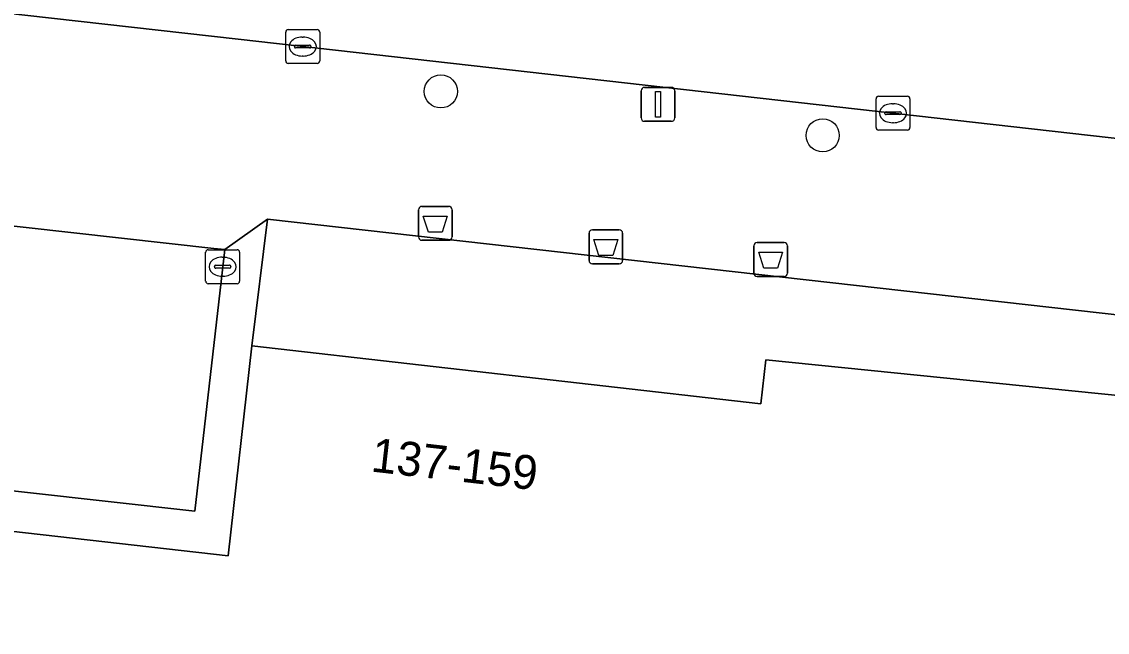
# Model space of a CAD drawing. Extents: x 161928 to 163071, y 386474 to 387428.
# Drawn here: x 162422.32 to 162454.3, y 386808.82 to 386826.81 of the extents above; entities that cross this region are included whole.
import ezdxf

# ---------------------------------------------------------------- set-up
doc = ezdxf.new("R2010")
doc.units = 0
for name, color, linetype in [('IMGEO_Afvalbak', 7, 'Continuous'), ('IMGEO_Boom', 7, 'Continuous'), ('IMGEO_Kolk', 7, 'Continuous'), ('IMGEO_Lichtmast', 7, 'Continuous'), ('IMGEO_Pand', 7, 'Continuous'), ('IMGEO_Pand_nummerreeks', 7, 'Continuous'), ('IMGEO_Pand_overbouw', 7, 'Continuous'), ('IMGEO_Rijbaan_lokaal_open', 7, 'Continuous'), ('IMGEO_Voetpad_open', 7, 'Continuous')]:
    doc.layers.add(name, color=color, linetype=linetype)

msp = doc.modelspace()

# ---------------------------------------------------------------- linework, layer by layer
at = {"layer": 'IMGEO_Afvalbak'}
for p, q in [((162434.006, 386820.47), (162434.006, 386821.27)), ((162434.006, 386821.27), (162434.006, 386820.47)), ((162434.106, 386821.37), (162434.896, 386821.37)), ((162434.896, 386821.37), (162434.106, 386821.37)), ((162434.996, 386821.27), (162434.996, 386820.47)), ((162434.996, 386820.47), (162434.996, 386821.27)), ((162439.031, 386819.777), (162439.031, 386820.577)), ((162439.031, 386820.577), (162439.031, 386819.777)), ((162439.131, 386820.677), (162439.921, 386820.677)), ((162439.921, 386820.677), (162439.131, 386820.677)), ((162440.021, 386820.577), (162440.021, 386819.777)), ((162440.021, 386819.777), (162440.021, 386820.577)), ((162434.896, 386820.37), (162434.106, 386820.37)), ((162434.106, 386820.37), (162434.896, 386820.37)), ((162443.889, 386819.404), (162443.889, 386820.204)), ((162443.889, 386820.204), (162443.889, 386819.404)), ((162443.989, 386820.304), (162444.779, 386820.304)), ((162444.779, 386820.304), (162443.989, 386820.304)), ((162444.879, 386820.204), (162444.879, 386819.404)), ((162444.879, 386819.404), (162444.879, 386820.204)), ((162439.921, 386819.677), (162439.131, 386819.677)), ((162439.131, 386819.677), (162439.921, 386819.677)), ((162444.779, 386819.304), (162443.989, 386819.304)), ((162443.989, 386819.304), (162444.779, 386819.304))]:
    msp.add_line(p, q, dxfattribs=at)
for points in [[(162434.149, 386821.084), (162434.853, 386821.084), (162434.704, 386820.614), (162434.298, 386820.614), (162434.149, 386821.084)], [(162439.174, 386820.391), (162439.878, 386820.391), (162439.729, 386819.921), (162439.323, 386819.921), (162439.174, 386820.391)], [(162444.032, 386820.018), (162444.736, 386820.018), (162444.587, 386819.548), (162444.181, 386819.548), (162444.032, 386820.018)]]:
    msp.add_lwpolyline(points, dxfattribs=at)
for centre, start, end in [((162434.106, 386821.27), 90, 180), ((162434.106, 386821.27), 90, 180), ((162434.896, 386821.27), 0, 90), ((162434.896, 386821.27), 360, 90), ((162434.106, 386820.47), 180, 270), ((162434.106, 386820.47), 180, 270), ((162434.896, 386820.47), 270, 0), ((162434.896, 386820.47), 270, 0), ((162439.131, 386820.577), 90, 180), ((162439.131, 386820.577), 90, 180), ((162439.921, 386820.577), 0, 90), ((162439.921, 386820.577), 360, 90), ((162443.989, 386820.204), 90, 180), ((162443.989, 386820.204), 90, 180), ((162444.779, 386820.204), 0, 90), ((162444.779, 386820.204), 360, 90), ((162439.131, 386819.777), 180, 270), ((162439.131, 386819.777), 180, 270), ((162439.921, 386819.777), 270, 0), ((162439.921, 386819.777), 270, 0), ((162443.989, 386819.404), 180, 270), ((162443.989, 386819.404), 180, 270), ((162444.779, 386819.404), 270, 0), ((162444.779, 386819.404), 270, 0)]:
    msp.add_arc(centre, 0.1, start, end, dxfattribs=at)
at = {"layer": 'IMGEO_Boom'}
for centre in [(162434.665, 386824.758), (162445.915, 386823.463)]:
    msp.add_circle(centre, 0.489, dxfattribs=at)
at = {"layer": 'IMGEO_Kolk'}
for p, q in [((162430.171, 386826.58), (162431.023, 386826.58)), ((162430.096, 386825.654), (162430.096, 386826.506)), ((162430.584, 386826.36), (162430.609, 386826.36)), ((162431.097, 386826.506), (162431.097, 386825.654)), ((162430.355, 386826.074), (162430.355, 386826.086)), ((162430.793, 386826.037), (162430.395, 386826.037)), ((162430.398, 386826.123), (162430.796, 386826.123)), ((162430.839, 386826.086), (162430.839, 386826.074)), ((162431.023, 386825.58), (162430.171, 386825.58)), ((162430.607, 386825.8), (162430.582, 386825.8)), ((162447.561, 386824.616), (162448.413, 386824.616)), ((162447.486, 386823.69), (162447.486, 386824.542)), ((162447.974, 386824.396), (162447.999, 386824.396)), ((162448.487, 386824.542), (162448.487, 386823.69)), ((162447.745, 386824.11), (162447.745, 386824.122)), ((162448.183, 386824.073), (162447.785, 386824.073)), ((162447.788, 386824.159), (162448.186, 386824.159)), ((162448.229, 386824.122), (162448.229, 386824.11)), ((162447.997, 386823.836), (162447.972, 386823.836)), ((162448.413, 386823.616), (162447.561, 386823.616)), ((162427.737, 386819.165), (162427.737, 386820.017)), ((162427.812, 386820.091), (162428.664, 386820.091)), ((162428.225, 386819.871), (162428.25, 386819.871)), ((162428.738, 386820.017), (162428.738, 386819.165)), ((162427.996, 386819.585), (162427.996, 386819.597)), ((162428.434, 386819.548), (162428.036, 386819.548)), ((162428.039, 386819.634), (162428.437, 386819.634)), ((162428.48, 386819.597), (162428.48, 386819.585)), ((162428.248, 386819.311), (162428.223, 386819.311)), ((162428.664, 386819.091), (162427.812, 386819.091))]:
    msp.add_line(p, q, dxfattribs=at)
for points in [[(162430.171, 386826.58), (162431.023, 386826.58)], [(162430.096, 386825.654), (162430.096, 386826.506)], [(162431.097, 386826.506), (162431.097, 386825.654)], [(162431.023, 386825.58), (162430.171, 386825.58)], [(162447.561, 386824.616), (162448.413, 386824.616)], [(162447.486, 386823.69), (162447.486, 386824.542)], [(162448.487, 386824.542), (162448.487, 386823.69)], [(162448.413, 386823.616), (162447.561, 386823.616)], [(162427.737, 386819.165), (162427.737, 386820.017)], [(162427.812, 386820.091), (162428.664, 386820.091)], [(162428.738, 386820.017), (162428.738, 386819.165)], [(162428.664, 386819.091), (162427.812, 386819.091)]]:
    msp.add_lwpolyline(points, dxfattribs=at)
for centre, radius, start, end in [((162430.173, 386826.504), 0.0765, 91.552, 178.448), ((162430.173, 386826.504), 0.0765, 91.552, 178.448), ((162431.021, 386826.504), 0.0765, 1.552, 88.448), ((162431.021, 386826.504), 0.0765, 1.552, 88.448), ((162430.395, 386826.083), 0.0403, 85.8775, 175.7526), ((162430.392, 386826.073), 0.0366, 178.938, 274.7102), ((162430.796, 386826.08), 0.043, 264.8664, 352.4533), ((162430.8, 386826.085), 0.0386, 1.7309, 96.639), ((162430.173, 386825.656), 0.0765, 181.552, 268.448), ((162430.173, 386825.656), 0.0765, 181.552, 268.448), ((162431.021, 386825.656), 0.0765, 271.552, 358.448), ((162431.021, 386825.656), 0.0765, 271.552, 358.448), ((162447.563, 386824.54), 0.0765, 91.552, 178.448), ((162447.563, 386824.54), 0.0765, 91.552, 178.448), ((162448.411, 386824.54), 0.0765, 1.552, 88.448), ((162448.411, 386824.54), 0.0765, 1.552, 88.448), ((162447.785, 386824.119), 0.0403, 85.8775, 175.7526), ((162447.782, 386824.109), 0.0366, 178.938, 274.7102), ((162448.186, 386824.116), 0.043, 264.8664, 352.4533), ((162448.19, 386824.121), 0.0386, 1.7309, 96.639), ((162447.563, 386823.692), 0.0765, 181.552, 268.448), ((162447.563, 386823.692), 0.0765, 181.552, 268.448), ((162448.411, 386823.692), 0.0765, 271.552, 358.448), ((162448.411, 386823.692), 0.0765, 271.552, 358.448), ((162427.814, 386820.015), 0.0765, 91.552, 178.448), ((162427.814, 386820.015), 0.0765, 91.552, 178.448), ((162428.662, 386820.015), 0.0765, 1.552, 88.448), ((162428.662, 386820.015), 0.0765, 1.552, 88.448), ((162428.036, 386819.594), 0.0403, 85.8775, 175.7526), ((162428.033, 386819.584), 0.0366, 178.938, 274.7102), ((162428.437, 386819.591), 0.043, 264.8664, 352.4533), ((162428.441, 386819.596), 0.0386, 1.7309, 96.639), ((162427.814, 386819.167), 0.0765, 181.552, 268.448), ((162427.814, 386819.167), 0.0765, 181.552, 268.448), ((162428.662, 386819.167), 0.0765, 271.552, 358.448), ((162428.662, 386819.167), 0.0765, 271.552, 358.448)]:
    msp.add_arc(centre, radius, start, end, dxfattribs=at)
for centre, major_axis, ratio, start_param, end_param in [((162430.583, 386826.08), (-0.387, 0.002), 0.722429, 4.712389, 7.853982), ((162430.608, 386826.08), (-0.39, 0.002), 0.717154, 1.570796, 4.712389), ((162447.973, 386824.116), (-0.387, 0.002), 0.722429, 4.712389, 7.853982), ((162447.998, 386824.116), (-0.39, 0.002), 0.717154, 1.570796, 4.712389), ((162428.224, 386819.591), (-0.387, 0.002), 0.722429, 4.712389, 7.853982), ((162428.249, 386819.591), (-0.39, 0.002), 0.717154, 1.570796, 4.712389)]:
    msp.add_ellipse(centre, major_axis=major_axis, ratio=ratio, start_param=start_param, end_param=end_param, dxfattribs=at)
at = {"layer": 'IMGEO_Lichtmast'}
for p, q in [((162440.565, 386823.976), (162440.565, 386824.776)), ((162440.565, 386824.776), (162440.565, 386823.976)), ((162440.665, 386824.876), (162441.455, 386824.876)), ((162441.455, 386824.876), (162440.665, 386824.876)), ((162441.555, 386824.776), (162441.555, 386823.976)), ((162441.555, 386823.976), (162441.555, 386824.776)), ((162441.455, 386823.876), (162440.665, 386823.876)), ((162440.665, 386823.876), (162441.455, 386823.876))]:
    msp.add_line(p, q, dxfattribs=at)
msp.add_lwpolyline([(162440.985, 386824.751), (162441.135, 386824.751), (162441.135, 386824.001), (162440.985, 386824.001), (162440.985, 386824.751)], dxfattribs=at)
for centre, start, end in [((162440.665, 386824.776), 90, 180), ((162440.665, 386824.776), 90, 180), ((162441.455, 386824.776), 0, 90), ((162441.455, 386824.776), 360, 90), ((162440.665, 386823.976), 180, 270), ((162440.665, 386823.976), 180, 270), ((162441.455, 386823.976), 270, 0), ((162441.455, 386823.976), 270, 0)]:
    msp.add_arc(centre, 0.1, start, end, dxfattribs=at)
at = {"layer": 'IMGEO_Pand'}
msp.add_lwpolyline([(162466.314, 386814.609), (162464.143, 386814.831), (162463.923, 386814.853), (162444.241, 386816.845), (162444.094, 386815.551), (162429.101, 386817.257), (162428.397, 386811.07), (162398.627, 386814.456), (162394.363, 386775.766), (162393.168, 386764.919), (162444.943, 386759.093), (162450.309, 386758.489), (162467.614, 386756.569), (162467.64, 386756.791), (162468.014, 386759.994), (162470.51, 386759.703), (162471.317, 386766.074), (162468.823, 386766.348), (162469.39, 386771.508), (162459.47, 386772.598), (162460.011, 386777.518), (162462.201, 386777.277), (162462.274, 386777.945)], close=True, dxfattribs=at)
at = {"layer": 'IMGEO_Pand_overbouw'}
msp.add_lwpolyline([(162429.556, 386820.996), (162429.101, 386817.257), (162444.094, 386815.551), (162444.241, 386816.845), (162463.923, 386814.853), (162464.178, 386817.097)], close=True, dxfattribs=at)
at = {"layer": 'IMGEO_Rijbaan_lokaal_open'}
for points in [[(162368.063, 386827.098), (162375.733, 386830.081), (162376.649, 386830.44), (162378.095, 386830.887), (162379.576, 386831.202), (162381.078, 386831.385), (162382.591, 386831.432), (162384.102, 386831.344), (162385.723, 386831.161), (162391.129, 386830.538), (162392.397, 386830.395), (162399.223, 386829.624), (162421.616, 386827.094), (162428.69, 386826.295), (162472.053, 386821.397), (162477.94, 386820.733), (162498.989, 386818.31), (162507.763, 386817.369)], [(162397.559, 386815.714), (162427.417, 386812.392), (162428.297, 386820.095), (162427.973, 386820.131), (162421.03, 386820.904), (162398.609, 386823.401), (162391.827, 386824.156), (162389.799, 386824.382), (162388.541, 386813.73)]]:
    msp.add_lwpolyline(points, dxfattribs=at)
at = {"layer": 'IMGEO_Voetpad_open'}
for points in [[(162384.184, 386825.014), (162389.799, 386824.382), (162391.827, 386824.156), (162398.609, 386823.401), (162421.03, 386820.904), (162427.973, 386820.131), (162428.297, 386820.095), (162429.556, 386820.996), (162464.178, 386817.097), (162472.053, 386821.397), (162428.69, 386826.295), (162421.616, 386827.094), (162399.223, 386829.624), (162392.397, 386830.395), (162391.129, 386830.538), (162385.723, 386831.161), (162384.102, 386831.344), (162382.591, 386831.432), (162381.078, 386831.385), (162379.576, 386831.202), (162378.095, 386830.887), (162376.649, 386830.44), (162375.733, 386830.081), (162368.063, 386827.098)], [(162393.168, 386764.919), (162394.363, 386775.766), (162398.627, 386814.456), (162428.397, 386811.07), (162429.101, 386817.257), (162429.556, 386820.996), (162428.297, 386820.095), (162427.417, 386812.392), (162397.559, 386815.714), (162394.424, 386787.899), (162394.088, 386784.654)]]:
    msp.add_lwpolyline(points, dxfattribs=at)
msp.add_lwpolyline([(162429.556, 386820.996), (162429.101, 386817.257), (162444.094, 386815.551), (162444.241, 386816.845), (162463.923, 386814.853), (162464.178, 386817.097)], close=True, dxfattribs=at)

# ---------------------------------------------------------------- texts
at = {"layer": 'IMGEO_Pand_nummerreeks'}
msp.add_text('137-159', height=1, rotation=353.5084, dxfattribs=at).set_placement((162432.581, 386813.56))

doc.saveas('drawing.dxf')
